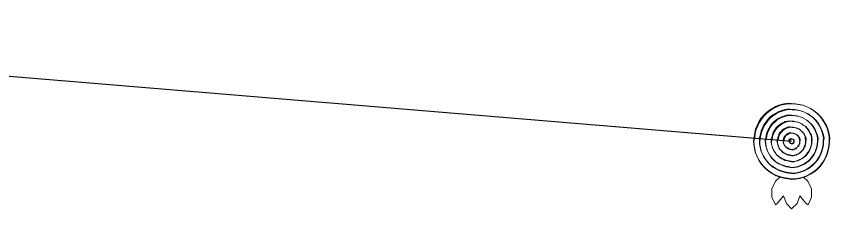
# Model space of a CAD drawing. Extents: x -783064 to -782702, y -1007904 to -1007145.
# Drawn here: x -782794.662 to -782791.952, y -1007594.975 to -1007594.333 of the extents above; entities that cross this region are included whole.
import ezdxf

# ---------------------------------------------------------------- set-up
doc = ezdxf.new("R2010")
doc.units = 0
doc.header["$LTSCALE"] = 0.4
doc.layers.add('17', color=7, linetype='Continuous', lineweight=25)
doc.layers.add('9', color=7, linetype='Continuous', lineweight=13)

msp = doc.modelspace()

# ---------------------------------------------------------------- linework, layer by layer
at = {"layer": '17'}
msp.add_line((-782797.073, -1007594.333), (-782792.079, -1007594.75), dxfattribs=at)
at = {"layer": '9'}
for points in [[(-782792.079, -1007594.624), (-782792.092, -1007594.623), (-782792.105, -1007594.625), (-782792.118, -1007594.628), (-782792.13, -1007594.633), (-782792.142, -1007594.639), (-782792.153, -1007594.646), (-782792.163, -1007594.654), (-782792.173, -1007594.664), (-782792.181, -1007594.674), (-782792.188, -1007594.685), (-782792.194, -1007594.697), (-782792.199, -1007594.709), (-782792.202, -1007594.722), (-782792.204, -1007594.735), (-782792.206, -1007594.748), (-782792.205, -1007594.761), (-782792.203, -1007594.774), (-782792.2, -1007594.787), (-782792.195, -1007594.799), (-782792.189, -1007594.811), (-782792.182, -1007594.822), (-782792.174, -1007594.832), (-782792.164, -1007594.842), (-782792.154, -1007594.85), (-782792.143, -1007594.857), (-782792.131, -1007594.863), (-782792.119, -1007594.868), (-782792.106, -1007594.871), (-782792.093, -1007594.873), (-782792.08, -1007594.875), (-782792.067, -1007594.875), (-782792.054, -1007594.873), (-782792.041, -1007594.87), (-782792.029, -1007594.865), (-782792.017, -1007594.859), (-782792.006, -1007594.852), (-782791.996, -1007594.844), (-782791.986, -1007594.834), (-782791.978, -1007594.824), (-782791.971, -1007594.813), (-782791.965, -1007594.801), (-782791.96, -1007594.789), (-782791.957, -1007594.776), (-782791.955, -1007594.763), (-782791.954, -1007594.75), (-782791.954, -1007594.737), (-782791.956, -1007594.724), (-782791.959, -1007594.711), (-782791.964, -1007594.699), (-782791.97, -1007594.687), (-782791.977, -1007594.676), (-782791.985, -1007594.666), (-782791.995, -1007594.656), (-782792.005, -1007594.648), (-782792.016, -1007594.641), (-782792.028, -1007594.635), (-782792.04, -1007594.63), (-782792.053, -1007594.627), (-782792.066, -1007594.625)], [(-782792.079, -1007594.877), (-782792.066, -1007594.876), (-782792.053, -1007594.874), (-782792.04, -1007594.871), (-782792.028, -1007594.866), (-782792.016, -1007594.86), (-782792.005, -1007594.853), (-782791.995, -1007594.845), (-782791.985, -1007594.835), (-782791.977, -1007594.825), (-782791.97, -1007594.814), (-782791.964, -1007594.802), (-782791.959, -1007594.79), (-782791.956, -1007594.777), (-782791.954, -1007594.764), (-782791.953, -1007594.751), (-782791.952, -1007594.738), (-782791.954, -1007594.725), (-782791.957, -1007594.712), (-782791.962, -1007594.7), (-782791.968, -1007594.688), (-782791.975, -1007594.677), (-782791.983, -1007594.667), (-782791.993, -1007594.657), (-782792.003, -1007594.649), (-782792.014, -1007594.642), (-782792.026, -1007594.636), (-782792.038, -1007594.631), (-782792.051, -1007594.628), (-782792.064, -1007594.626), (-782792.077, -1007594.625), (-782792.09, -1007594.625), (-782792.103, -1007594.627), (-782792.116, -1007594.63), (-782792.128, -1007594.635), (-782792.14, -1007594.641), (-782792.151, -1007594.648), (-782792.161, -1007594.656), (-782792.171, -1007594.666), (-782792.179, -1007594.676), (-782792.186, -1007594.687), (-782792.192, -1007594.699), (-782792.197, -1007594.711), (-782792.2, -1007594.724), (-782792.202, -1007594.737), (-782792.205, -1007594.75), (-782792.204, -1007594.763), (-782792.202, -1007594.776), (-782792.199, -1007594.789), (-782792.194, -1007594.801), (-782792.188, -1007594.813), (-782792.181, -1007594.824), (-782792.173, -1007594.834), (-782792.163, -1007594.844), (-782792.153, -1007594.852), (-782792.142, -1007594.859), (-782792.13, -1007594.865), (-782792.118, -1007594.87), (-782792.105, -1007594.873), (-782792.092, -1007594.875)], [(-782792.079, -1007594.644), (-782792.09, -1007594.642), (-782792.101, -1007594.644), (-782792.112, -1007594.647), (-782792.122, -1007594.651), (-782792.132, -1007594.656), (-782792.141, -1007594.662), (-782792.15, -1007594.669), (-782792.158, -1007594.677), (-782792.165, -1007594.686), (-782792.171, -1007594.695), (-782792.176, -1007594.705), (-782792.18, -1007594.715), (-782792.183, -1007594.726), (-782792.186, -1007594.737), (-782792.186, -1007594.748), (-782792.186, -1007594.759), (-782792.184, -1007594.77), (-782792.181, -1007594.781), (-782792.177, -1007594.791), (-782792.172, -1007594.801), (-782792.166, -1007594.81), (-782792.159, -1007594.819), (-782792.151, -1007594.827), (-782792.142, -1007594.834), (-782792.133, -1007594.84), (-782792.123, -1007594.845), (-782792.113, -1007594.849), (-782792.102, -1007594.852), (-782792.091, -1007594.854), (-782792.08, -1007594.855), (-782792.069, -1007594.856), (-782792.058, -1007594.854), (-782792.047, -1007594.851), (-782792.037, -1007594.847), (-782792.027, -1007594.842), (-782792.018, -1007594.836), (-782792.009, -1007594.829), (-782792.001, -1007594.821), (-782791.994, -1007594.812), (-782791.988, -1007594.803), (-782791.983, -1007594.793), (-782791.979, -1007594.783), (-782791.976, -1007594.772), (-782791.974, -1007594.761), (-782791.974, -1007594.75), (-782791.973, -1007594.739), (-782791.975, -1007594.728), (-782791.978, -1007594.717), (-782791.982, -1007594.707), (-782791.987, -1007594.697), (-782791.993, -1007594.688), (-782792, -1007594.679), (-782792.008, -1007594.671), (-782792.017, -1007594.664), (-782792.026, -1007594.658), (-782792.036, -1007594.653), (-782792.046, -1007594.649), (-782792.057, -1007594.646), (-782792.068, -1007594.644)], [(-782792.079, -1007594.857), (-782792.068, -1007594.857), (-782792.057, -1007594.855), (-782792.046, -1007594.852), (-782792.036, -1007594.848), (-782792.026, -1007594.843), (-782792.017, -1007594.837), (-782792.008, -1007594.83), (-782792, -1007594.822), (-782791.993, -1007594.813), (-782791.987, -1007594.804), (-782791.982, -1007594.794), (-782791.978, -1007594.784), (-782791.975, -1007594.773), (-782791.973, -1007594.762), (-782791.973, -1007594.751), (-782791.971, -1007594.74), (-782791.973, -1007594.729), (-782791.976, -1007594.718), (-782791.98, -1007594.708), (-782791.985, -1007594.698), (-782791.991, -1007594.689), (-782791.998, -1007594.68), (-782792.006, -1007594.672), (-782792.015, -1007594.665), (-782792.024, -1007594.659), (-782792.034, -1007594.654), (-782792.044, -1007594.65), (-782792.055, -1007594.647), (-782792.066, -1007594.645), (-782792.077, -1007594.645), (-782792.088, -1007594.644), (-782792.099, -1007594.646), (-782792.11, -1007594.649), (-782792.12, -1007594.653), (-782792.13, -1007594.658), (-782792.139, -1007594.664), (-782792.148, -1007594.671), (-782792.156, -1007594.679), (-782792.163, -1007594.688), (-782792.169, -1007594.697), (-782792.174, -1007594.707), (-782792.178, -1007594.717), (-782792.181, -1007594.728), (-782792.183, -1007594.739), (-782792.185, -1007594.75), (-782792.185, -1007594.761), (-782792.183, -1007594.772), (-782792.18, -1007594.783), (-782792.176, -1007594.793), (-782792.171, -1007594.803), (-782792.165, -1007594.812), (-782792.158, -1007594.821), (-782792.15, -1007594.829), (-782792.141, -1007594.836), (-782792.132, -1007594.842), (-782792.122, -1007594.847), (-782792.112, -1007594.851), (-782792.101, -1007594.854), (-782792.09, -1007594.856)], [(-782792.079, -1007594.663), (-782792.088, -1007594.662), (-782792.097, -1007594.663), (-782792.106, -1007594.666), (-782792.114, -1007594.669), (-782792.122, -1007594.673), (-782792.13, -1007594.678), (-782792.137, -1007594.684), (-782792.143, -1007594.69), (-782792.149, -1007594.697), (-782792.154, -1007594.705), (-782792.158, -1007594.713), (-782792.161, -1007594.721), (-782792.164, -1007594.73), (-782792.165, -1007594.739), (-782792.167, -1007594.748), (-782792.166, -1007594.757), (-782792.165, -1007594.766), (-782792.162, -1007594.775), (-782792.159, -1007594.783), (-782792.155, -1007594.791), (-782792.15, -1007594.799), (-782792.144, -1007594.806), (-782792.138, -1007594.812), (-782792.131, -1007594.818), (-782792.123, -1007594.823), (-782792.115, -1007594.827), (-782792.107, -1007594.83), (-782792.098, -1007594.833), (-782792.089, -1007594.834), (-782792.08, -1007594.837), (-782792.071, -1007594.836), (-782792.062, -1007594.835), (-782792.053, -1007594.832), (-782792.045, -1007594.829), (-782792.037, -1007594.825), (-782792.029, -1007594.82), (-782792.022, -1007594.814), (-782792.016, -1007594.808), (-782792.01, -1007594.801), (-782792.005, -1007594.793), (-782792.001, -1007594.785), (-782791.998, -1007594.777), (-782791.995, -1007594.768), (-782791.994, -1007594.759), (-782791.993, -1007594.75), (-782791.993, -1007594.741), (-782791.994, -1007594.732), (-782791.997, -1007594.723), (-782792, -1007594.715), (-782792.004, -1007594.707), (-782792.009, -1007594.699), (-782792.015, -1007594.692), (-782792.021, -1007594.686), (-782792.028, -1007594.68), (-782792.036, -1007594.675), (-782792.044, -1007594.671), (-782792.052, -1007594.668), (-782792.061, -1007594.665), (-782792.07, -1007594.664)], [(-782792.079, -1007594.838), (-782792.07, -1007594.837), (-782792.061, -1007594.836), (-782792.052, -1007594.833), (-782792.044, -1007594.83), (-782792.036, -1007594.826), (-782792.028, -1007594.821), (-782792.021, -1007594.815), (-782792.015, -1007594.809), (-782792.009, -1007594.802), (-782792.004, -1007594.794), (-782792, -1007594.786), (-782791.997, -1007594.778), (-782791.994, -1007594.769), (-782791.993, -1007594.76), (-782791.992, -1007594.751), (-782791.991, -1007594.742), (-782791.992, -1007594.733), (-782791.995, -1007594.724), (-782791.998, -1007594.716), (-782792.002, -1007594.708), (-782792.007, -1007594.7), (-782792.013, -1007594.693), (-782792.019, -1007594.687), (-782792.026, -1007594.681), (-782792.034, -1007594.676), (-782792.042, -1007594.672), (-782792.05, -1007594.669), (-782792.059, -1007594.666), (-782792.068, -1007594.665), (-782792.077, -1007594.664), (-782792.086, -1007594.664), (-782792.095, -1007594.665), (-782792.104, -1007594.668), (-782792.112, -1007594.671), (-782792.12, -1007594.675), (-782792.128, -1007594.68), (-782792.135, -1007594.686), (-782792.141, -1007594.692), (-782792.147, -1007594.699), (-782792.152, -1007594.707), (-782792.156, -1007594.715), (-782792.159, -1007594.723), (-782792.162, -1007594.732), (-782792.163, -1007594.741), (-782792.166, -1007594.75), (-782792.165, -1007594.759), (-782792.164, -1007594.768), (-782792.161, -1007594.777), (-782792.158, -1007594.785), (-782792.154, -1007594.793), (-782792.149, -1007594.801), (-782792.143, -1007594.808), (-782792.137, -1007594.814), (-782792.13, -1007594.82), (-782792.122, -1007594.825), (-782792.114, -1007594.829), (-782792.106, -1007594.832), (-782792.097, -1007594.835), (-782792.088, -1007594.836)], [(-782792.079, -1007594.683), (-782792.086, -1007594.682), (-782792.093, -1007594.683), (-782792.1, -1007594.684), (-782792.106, -1007594.687), (-782792.112, -1007594.69), (-782792.118, -1007594.694), (-782792.124, -1007594.698), (-782792.129, -1007594.703), (-782792.133, -1007594.709), (-782792.137, -1007594.715), (-782792.14, -1007594.721), (-782792.143, -1007594.727), (-782792.144, -1007594.734), (-782792.147, -1007594.741), (-782792.147, -1007594.748), (-782792.147, -1007594.755), (-782792.145, -1007594.762), (-782792.144, -1007594.769), (-782792.141, -1007594.775), (-782792.138, -1007594.782), (-782792.134, -1007594.787), (-782792.13, -1007594.793), (-782792.125, -1007594.798), (-782792.119, -1007594.802), (-782792.113, -1007594.806), (-782792.107, -1007594.809), (-782792.101, -1007594.812), (-782792.094, -1007594.814), (-782792.087, -1007594.815), (-782792.08, -1007594.816), (-782792.073, -1007594.817), (-782792.066, -1007594.816), (-782792.059, -1007594.814), (-782792.053, -1007594.811), (-782792.046, -1007594.808), (-782792.041, -1007594.804), (-782792.035, -1007594.8), (-782792.03, -1007594.795), (-782792.026, -1007594.789), (-782792.022, -1007594.784), (-782792.019, -1007594.777), (-782792.016, -1007594.771), (-782792.014, -1007594.764), (-782792.013, -1007594.757), (-782792.013, -1007594.75), (-782792.013, -1007594.743), (-782792.013, -1007594.736), (-782792.015, -1007594.729), (-782792.018, -1007594.723), (-782792.021, -1007594.717), (-782792.025, -1007594.711), (-782792.029, -1007594.705), (-782792.034, -1007594.7), (-782792.04, -1007594.696), (-782792.045, -1007594.692), (-782792.052, -1007594.689), (-782792.058, -1007594.686), (-782792.065, -1007594.685), (-782792.072, -1007594.683)], [(-782792.079, -1007594.818), (-782792.072, -1007594.818), (-782792.065, -1007594.816), (-782792.058, -1007594.815), (-782792.052, -1007594.812), (-782792.046, -1007594.809), (-782792.04, -1007594.805), (-782792.034, -1007594.801), (-782792.029, -1007594.796), (-782792.025, -1007594.79), (-782792.021, -1007594.784), (-782792.018, -1007594.778), (-782792.015, -1007594.772), (-782792.014, -1007594.765), (-782792.012, -1007594.758), (-782792.012, -1007594.751), (-782792.01, -1007594.744), (-782792.012, -1007594.737), (-782792.013, -1007594.73), (-782792.016, -1007594.724), (-782792.019, -1007594.717), (-782792.023, -1007594.712), (-782792.027, -1007594.706), (-782792.032, -1007594.701), (-782792.038, -1007594.697), (-782792.044, -1007594.693), (-782792.05, -1007594.69), (-782792.056, -1007594.687), (-782792.063, -1007594.685), (-782792.07, -1007594.684), (-782792.077, -1007594.684), (-782792.084, -1007594.683), (-782792.091, -1007594.684), (-782792.098, -1007594.686), (-782792.104, -1007594.689), (-782792.111, -1007594.692), (-782792.116, -1007594.696), (-782792.122, -1007594.7), (-782792.127, -1007594.705), (-782792.131, -1007594.711), (-782792.135, -1007594.716), (-782792.138, -1007594.723), (-782792.141, -1007594.729), (-782792.143, -1007594.736), (-782792.144, -1007594.743), (-782792.146, -1007594.75), (-782792.146, -1007594.757), (-782792.145, -1007594.764), (-782792.143, -1007594.771), (-782792.14, -1007594.777), (-782792.137, -1007594.783), (-782792.133, -1007594.789), (-782792.129, -1007594.795), (-782792.124, -1007594.8), (-782792.118, -1007594.804), (-782792.113, -1007594.808), (-782792.106, -1007594.811), (-782792.1, -1007594.814), (-782792.093, -1007594.815), (-782792.086, -1007594.817)], [(-782792.079, -1007594.703), (-782792.084, -1007594.702), (-782792.089, -1007594.702), (-782792.094, -1007594.703), (-782792.098, -1007594.705), (-782792.103, -1007594.707), (-782792.107, -1007594.71), (-782792.11, -1007594.713), (-782792.114, -1007594.717), (-782792.117, -1007594.72), (-782792.12, -1007594.724), (-782792.122, -1007594.729), (-782792.124, -1007594.733), (-782792.125, -1007594.738), (-782792.127, -1007594.743), (-782792.127, -1007594.748), (-782792.127, -1007594.753), (-782792.126, -1007594.758), (-782792.125, -1007594.763), (-782792.123, -1007594.767), (-782792.121, -1007594.772), (-782792.118, -1007594.776), (-782792.115, -1007594.78), (-782792.111, -1007594.783), (-782792.108, -1007594.786), (-782792.104, -1007594.789), (-782792.099, -1007594.791), (-782792.095, -1007594.793), (-782792.09, -1007594.794), (-782792.085, -1007594.795), (-782792.08, -1007594.796), (-782792.075, -1007594.797), (-782792.07, -1007594.796), (-782792.065, -1007594.795), (-782792.061, -1007594.793), (-782792.056, -1007594.791), (-782792.052, -1007594.788), (-782792.048, -1007594.785), (-782792.045, -1007594.782), (-782792.042, -1007594.778), (-782792.039, -1007594.774), (-782792.037, -1007594.769), (-782792.035, -1007594.765), (-782792.034, -1007594.76), (-782792.033, -1007594.755), (-782792.033, -1007594.75), (-782792.033, -1007594.745), (-782792.034, -1007594.74), (-782792.034, -1007594.735), (-782792.036, -1007594.731), (-782792.038, -1007594.726), (-782792.041, -1007594.722), (-782792.044, -1007594.719), (-782792.047, -1007594.715), (-782792.051, -1007594.712), (-782792.055, -1007594.709), (-782792.06, -1007594.707), (-782792.064, -1007594.705), (-782792.069, -1007594.704), (-782792.074, -1007594.703)], [(-782792.079, -1007594.798), (-782792.074, -1007594.798), (-782792.069, -1007594.797), (-782792.064, -1007594.796), (-782792.06, -1007594.794), (-782792.055, -1007594.792), (-782792.051, -1007594.789), (-782792.048, -1007594.786), (-782792.044, -1007594.782), (-782792.041, -1007594.779), (-782792.038, -1007594.775), (-782792.036, -1007594.77), (-782792.034, -1007594.766), (-782792.033, -1007594.761), (-782792.032, -1007594.756), (-782792.032, -1007594.751), (-782792.03, -1007594.746), (-782792.031, -1007594.741), (-782792.032, -1007594.736), (-782792.034, -1007594.732), (-782792.036, -1007594.727), (-782792.039, -1007594.723), (-782792.042, -1007594.719), (-782792.046, -1007594.716), (-782792.049, -1007594.713), (-782792.053, -1007594.71), (-782792.058, -1007594.708), (-782792.062, -1007594.706), (-782792.067, -1007594.705), (-782792.072, -1007594.704), (-782792.077, -1007594.704), (-782792.082, -1007594.703), (-782792.087, -1007594.704), (-782792.092, -1007594.705), (-782792.096, -1007594.707), (-782792.101, -1007594.709), (-782792.105, -1007594.712), (-782792.109, -1007594.715), (-782792.112, -1007594.718), (-782792.115, -1007594.722), (-782792.118, -1007594.726), (-782792.12, -1007594.731), (-782792.122, -1007594.735), (-782792.123, -1007594.74), (-782792.124, -1007594.745), (-782792.126, -1007594.75), (-782792.126, -1007594.755), (-782792.125, -1007594.76), (-782792.124, -1007594.765), (-782792.122, -1007594.769), (-782792.12, -1007594.774), (-782792.117, -1007594.778), (-782792.114, -1007594.781), (-782792.111, -1007594.785), (-782792.107, -1007594.788), (-782792.103, -1007594.791), (-782792.098, -1007594.793), (-782792.094, -1007594.795), (-782792.089, -1007594.796), (-782792.084, -1007594.797)], [(-782792.079, -1007594.723), (-782792.082, -1007594.722), (-782792.085, -1007594.721), (-782792.087, -1007594.722), (-782792.09, -1007594.723), (-782792.093, -1007594.724), (-782792.095, -1007594.726), (-782792.097, -1007594.728), (-782792.099, -1007594.73), (-782792.101, -1007594.732), (-782792.103, -1007594.734), (-782792.105, -1007594.737), (-782792.106, -1007594.74), (-782792.106, -1007594.742), (-782792.107, -1007594.745), (-782792.107, -1007594.748), (-782792.107, -1007594.751), (-782792.107, -1007594.754), (-782792.106, -1007594.757), (-782792.105, -1007594.759), (-782792.104, -1007594.762), (-782792.102, -1007594.764), (-782792.1, -1007594.767), (-782792.098, -1007594.769), (-782792.096, -1007594.77), (-782792.094, -1007594.772), (-782792.091, -1007594.773), (-782792.088, -1007594.775), (-782792.086, -1007594.775), (-782792.083, -1007594.776), (-782792.08, -1007594.777), (-782792.077, -1007594.777), (-782792.074, -1007594.777), (-782792.071, -1007594.776), (-782792.069, -1007594.775), (-782792.066, -1007594.774), (-782792.064, -1007594.772), (-782792.061, -1007594.771), (-782792.059, -1007594.769), (-782792.058, -1007594.766), (-782792.056, -1007594.764), (-782792.055, -1007594.761), (-782792.054, -1007594.759), (-782792.053, -1007594.756), (-782792.053, -1007594.753), (-782792.052, -1007594.75), (-782792.053, -1007594.747), (-782792.052, -1007594.744), (-782792.054, -1007594.742), (-782792.054, -1007594.739), (-782792.055, -1007594.736), (-782792.057, -1007594.734), (-782792.058, -1007594.732), (-782792.06, -1007594.73), (-782792.063, -1007594.728), (-782792.065, -1007594.726), (-782792.068, -1007594.725), (-782792.07, -1007594.724), (-782792.073, -1007594.723), (-782792.076, -1007594.723)], [(-782792.079, -1007594.778), (-782792.076, -1007594.778), (-782792.073, -1007594.778), (-782792.071, -1007594.777), (-782792.068, -1007594.776), (-782792.065, -1007594.775), (-782792.063, -1007594.773), (-782792.061, -1007594.771), (-782792.059, -1007594.769), (-782792.057, -1007594.767), (-782792.055, -1007594.765), (-782792.054, -1007594.762), (-782792.053, -1007594.759), (-782792.052, -1007594.757), (-782792.052, -1007594.754), (-782792.052, -1007594.751), (-782792.051, -1007594.748), (-782792.05, -1007594.745), (-782792.051, -1007594.742), (-782792.052, -1007594.74), (-782792.053, -1007594.737), (-782792.055, -1007594.735), (-782792.057, -1007594.732), (-782792.059, -1007594.73), (-782792.061, -1007594.729), (-782792.063, -1007594.727), (-782792.066, -1007594.726), (-782792.069, -1007594.725), (-782792.071, -1007594.724), (-782792.074, -1007594.724), (-782792.077, -1007594.723), (-782792.08, -1007594.723), (-782792.083, -1007594.723), (-782792.086, -1007594.724), (-782792.088, -1007594.725), (-782792.091, -1007594.726), (-782792.093, -1007594.728), (-782792.096, -1007594.729), (-782792.098, -1007594.731), (-782792.099, -1007594.734), (-782792.101, -1007594.736), (-782792.102, -1007594.739), (-782792.103, -1007594.741), (-782792.104, -1007594.744), (-782792.104, -1007594.747), (-782792.107, -1007594.75), (-782792.106, -1007594.753), (-782792.106, -1007594.756), (-782792.105, -1007594.758), (-782792.104, -1007594.761), (-782792.103, -1007594.764), (-782792.101, -1007594.766), (-782792.1, -1007594.768), (-782792.098, -1007594.77), (-782792.095, -1007594.772), (-782792.093, -1007594.774), (-782792.09, -1007594.775), (-782792.088, -1007594.776), (-782792.085, -1007594.777), (-782792.082, -1007594.777)], [(-782792.079, -1007594.742), (-782792.081, -1007594.741), (-782792.081, -1007594.741), (-782792.081, -1007594.742), (-782792.083, -1007594.742), (-782792.084, -1007594.741), (-782792.084, -1007594.743), (-782792.084, -1007594.743), (-782792.086, -1007594.743), (-782792.086, -1007594.743), (-782792.087, -1007594.744), (-782792.087, -1007594.746), (-782792.087, -1007594.746), (-782792.088, -1007594.746), (-782792.088, -1007594.748), (-782792.088, -1007594.748), (-782792.088, -1007594.749), (-782792.088, -1007594.75), (-782792.087, -1007594.75), (-782792.087, -1007594.751), (-782792.087, -1007594.753), (-782792.086, -1007594.753), (-782792.086, -1007594.753), (-782792.085, -1007594.754), (-782792.085, -1007594.754), (-782792.084, -1007594.756), (-782792.083, -1007594.756), (-782792.082, -1007594.757), (-782792.082, -1007594.757), (-782792.081, -1007594.757), (-782792.08, -1007594.757), (-782792.079, -1007594.758), (-782792.078, -1007594.758), (-782792.078, -1007594.758), (-782792.077, -1007594.757), (-782792.076, -1007594.757), (-782792.075, -1007594.756), (-782792.075, -1007594.756), (-782792.074, -1007594.755), (-782792.074, -1007594.755), (-782792.073, -1007594.754), (-782792.073, -1007594.753), (-782792.072, -1007594.752), (-782792.072, -1007594.752), (-782792.072, -1007594.751), (-782792.072, -1007594.75), (-782792.072, -1007594.749), (-782792.072, -1007594.748), (-782792.072, -1007594.748), (-782792.073, -1007594.747), (-782792.072, -1007594.746), (-782792.074, -1007594.745), (-782792.074, -1007594.745), (-782792.074, -1007594.744), (-782792.074, -1007594.744), (-782792.076, -1007594.743), (-782792.077, -1007594.743), (-782792.078, -1007594.743), (-782792.078, -1007594.742), (-782792.079, -1007594.742)], [(-782792.079, -1007594.759), (-782792.078, -1007594.759), (-782792.077, -1007594.759), (-782792.077, -1007594.758), (-782792.076, -1007594.758), (-782792.075, -1007594.758), (-782792.074, -1007594.757), (-782792.074, -1007594.757), (-782792.073, -1007594.756), (-782792.073, -1007594.756), (-782792.072, -1007594.755), (-782792.072, -1007594.754), (-782792.072, -1007594.753), (-782792.071, -1007594.753), (-782792.071, -1007594.752), (-782792.071, -1007594.751), (-782792.071, -1007594.75), (-782792.071, -1007594.749), (-782792.072, -1007594.749), (-782792.071, -1007594.748), (-782792.07, -1007594.747), (-782792.071, -1007594.746), (-782792.071, -1007594.746), (-782792.072, -1007594.745), (-782792.072, -1007594.745), (-782792.073, -1007594.744), (-782792.074, -1007594.744), (-782792.075, -1007594.743), (-782792.075, -1007594.743), (-782792.076, -1007594.743), (-782792.077, -1007594.743), (-782792.078, -1007594.743), (-782792.079, -1007594.743), (-782792.079, -1007594.743), (-782792.08, -1007594.743), (-782792.081, -1007594.743), (-782792.082, -1007594.744), (-782792.082, -1007594.744), (-782792.083, -1007594.745), (-782792.083, -1007594.745), (-782792.084, -1007594.746), (-782792.085, -1007594.747), (-782792.087, -1007594.748), (-782792.087, -1007594.748), (-782792.087, -1007594.749), (-782792.087, -1007594.75), (-782792.087, -1007594.751), (-782792.087, -1007594.752), (-782792.087, -1007594.752), (-782792.086, -1007594.753), (-782792.086, -1007594.754), (-782792.085, -1007594.755), (-782792.085, -1007594.755), (-782792.084, -1007594.756), (-782792.084, -1007594.756), (-782792.083, -1007594.757), (-782792.082, -1007594.757), (-782792.081, -1007594.757), (-782792.081, -1007594.758), (-782792.08, -1007594.758)]]:
    msp.add_lwpolyline(points, close=True, dxfattribs=at)
for points in [[(-782792.133, -1007594.962), (-782792.145, -1007594.936), (-782792.145, -1007594.909), (-782792.133, -1007594.883), (-782792.118, -1007594.87)], [(-782792.024, -1007594.962), (-782792.013, -1007594.936), (-782792.013, -1007594.909), (-782792.025, -1007594.883), (-782792.039, -1007594.87)], [(-782792.106, -1007594.932), (-782792.126, -1007594.956), (-782792.133, -1007594.962)], [(-782792.106, -1007594.932), (-782792.096, -1007594.958), (-782792.079, -1007594.975)], [(-782792.052, -1007594.932), (-782792.061, -1007594.958), (-782792.079, -1007594.975)], [(-782792.052, -1007594.932), (-782792.032, -1007594.956), (-782792.024, -1007594.962)]]:
    msp.add_lwpolyline(points, dxfattribs=at)

doc.saveas('drawing.dxf')
